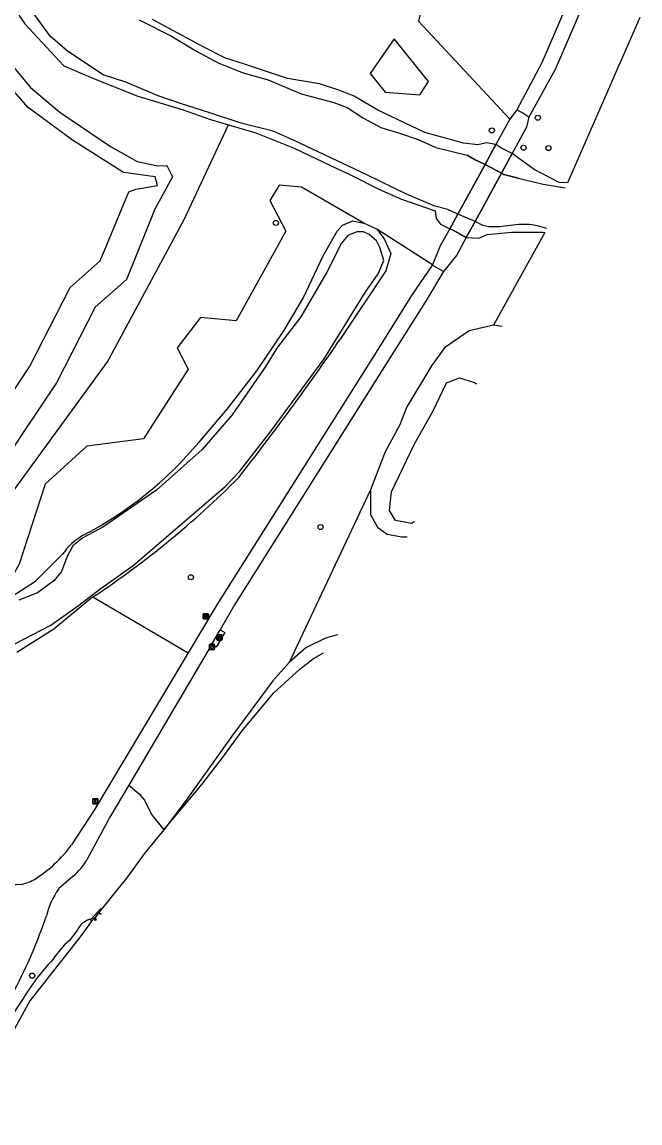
# Model space of a CAD drawing. Extents: x 159822 to 160765, y 380693 to 381634.
# Drawn here: x 160577.6 to 160695.8, y 380900.8 to 381111.6 of the extents above; entities that cross this region are included whole.
import ezdxf

# ---------------------------------------------------------------- set-up
doc = ezdxf.new("R2010")
doc.units = 0
for name, color, linetype in [('IMGEO_Afvalbak', 7, 'Continuous'), ('IMGEO_Bank', 7, 'Continuous'), ('IMGEO_Boom', 7, 'Continuous'), ('IMGEO_Dek', 7, 'Continuous'), ('IMGEO_Gemengd_bos', 7, 'Continuous'), ('IMGEO_Grasland_overig', 7, 'Continuous'), ('IMGEO_Groenvoorziening', 7, 'Continuous'), ('IMGEO_Hek', 7, 'Continuous'), ('IMGEO_Loofbos', 7, 'Continuous'), ('IMGEO_Meer_plas_ven_vijver', 7, 'Continuous'), ('IMGEO_Muur', 7, 'Continuous'), ('IMGEO_Verkeersbordpaal', 7, 'Continuous'), ('IMGEO_Voetpad_gesloten', 7, 'Continuous'), ('IMGEO_Voetpad_open', 7, 'Continuous'), ('IMGEO_Walbescherming', 7, 'Continuous'), ('IMGEO_Waterloop', 7, 'Continuous'), ('IMGEO_Wegwijzer', 7, 'Continuous')]:
    doc.layers.add(name, color=color, linetype=linetype)

msp = doc.modelspace()

# ---------------------------------------------------------------- linework, layer by layer
at = {"layer": 'IMGEO_Afvalbak'}
for p, q in [((160613.57, 380992.46), (160614.36, 380992.46)), ((160614.36, 380992.46), (160613.57, 380992.46)), ((160613.47, 380991.56), (160613.47, 380992.36)), ((160613.47, 380992.36), (160613.47, 380991.56)), ((160614.36, 380991.46), (160613.57, 380991.46)), ((160613.57, 380991.46), (160614.36, 380991.46)), ((160614.46, 380992.36), (160614.46, 380991.56)), ((160614.46, 380991.56), (160614.46, 380992.36))]:
    msp.add_line(p, q, dxfattribs=at)
msp.add_lwpolyline([(160613.61, 380992.18), (160614.31, 380992.18), (160614.17, 380991.71), (160613.76, 380991.71), (160613.61, 380992.18)], dxfattribs=at)
for centre, start, end in [((160613.57, 380992.36), 90, 180), ((160613.57, 380992.36), 90, 180), ((160614.36, 380992.36), 0, 90), ((160614.36, 380992.36), 360, 90), ((160613.57, 380991.56), 180, 270), ((160613.57, 380991.56), 180, 270), ((160614.36, 380991.56), 270, 0), ((160614.36, 380991.56), 270, 0)]:
    msp.add_arc(centre, 0.1, start, end, dxfattribs=at)
at = {"layer": 'IMGEO_Bank'}
for p, q in [((160614.88, 380993.34), (160614.88, 380994.18)), ((160614.88, 380994.18), (160614.88, 380993.34)), ((160614.96, 380994.27), (160615.8, 380994.27)), ((160615.8, 380994.27), (160614.96, 380994.27)), ((160615.81, 380993.27), (160614.97, 380993.27)), ((160614.97, 380993.27), (160615.81, 380993.27)), ((160615.19, 380993.77), (160615.19, 380993.88)), ((160615.58, 380993.66), (160615.19, 380993.66)), ((160615.52, 380993.88), (160615.24, 380993.88)), ((160615.24, 380993.88), (160615.24, 380993.77)), ((160615.24, 380993.77), (160615.52, 380993.77)), ((160615.53, 380993.77), (160615.53, 380993.88)), ((160615.57, 380993.88), (160615.57, 380993.77)), ((160615.88, 380994.19), (160615.88, 380993.35)), ((160615.88, 380993.35), (160615.88, 380994.19))]:
    msp.add_line(p, q, dxfattribs=at)
for points in [[(160615.13, 380993.66), (160614.99, 380993.66), (160615.1, 380993.77), (160615.19, 380993.77)], [(160615.19, 380993.88), (160615.1, 380993.88), (160615.1, 380994.05), (160615.66, 380994.05), (160615.66, 380993.88), (160615.58, 380993.88)], [(160615.18, 380993.66), (160615.18, 380993.45), (160615.14, 380993.45), (160615.14, 380993.66)], [(160615.58, 380993.77), (160615.66, 380993.77), (160615.78, 380993.66), (160615.64, 380993.66)], [(160615.63, 380993.66), (160615.63, 380993.45), (160615.59, 380993.45), (160615.59, 380993.66)]]:
    msp.add_lwpolyline(points, dxfattribs=at)
for centre, radius, start, end in [((160614.96, 380994.19), 0.0779, 92.4484, 184.2845), ((160614.96, 380994.19), 0.0779, 92.4484, 184.2845), ((160614.96, 380993.34), 0.0779, 182.4484, 274.2845), ((160614.96, 380993.34), 0.0779, 182.4484, 274.2845), ((160615.13, 380993.66), 0.00671, 2.8957, 87.1043), ((160615.19, 380993.66), 0.00671, 92.8957, 177.1043), ((160615.19, 380993.88), 0.00671, 2.8957, 87.1043), ((160615.19, 380993.77), 0.00671, 272.8957, 357.1043), ((160615.24, 380993.88), 0.00671, 92.8957, 177.1043), ((160615.24, 380993.77), 0.00671, 182.8957, 267.1043), ((160615.52, 380993.88), 0.00671, 2.8957, 87.1043), ((160615.52, 380993.77), 0.00671, 272.8957, 357.1043), ((160615.58, 380993.88), 0.00671, 92.8957, 177.1043), ((160615.58, 380993.77), 0.00671, 182.8957, 267.1043), ((160615.58, 380993.66), 0.00671, 2.8957, 87.1043), ((160615.64, 380993.66), 0.00671, 92.8957, 177.1043), ((160615.8, 380994.19), 0.0779, 2.4484, 94.2845), ((160615.8, 380994.19), 0.0779, 2.4484, 94.2845), ((160615.8, 380993.34), 0.0779, 272.4484, 4.2845), ((160615.8, 380993.34), 0.0779, 272.4484, 4.2845)]:
    msp.add_arc(centre, radius, start, end, dxfattribs=at)
at = {"layer": 'IMGEO_Boom'}
for centre in [(160676.3, 381093.26), (160667.5, 381090.84), (160673.57, 381087.53), (160678.32, 381087.46), (160626.2, 381073.13), (160634.73, 381014.91), (160609.93, 381005.29), (160579.55, 380929.02)]:
    msp.add_circle(centre, 0.489, dxfattribs=at)
at = {"layer": 'IMGEO_Dek'}
msp.add_lwpolyline([(160669.36, 381082.66), (160671.4, 381086.41), (160669.24, 381087.5), (160668.29, 381088.12), (160666.2, 381084.3), (160661.01, 381074.82), (160659.46, 381072), (160660.15, 381071.74), (160662.62, 381070.32), (160664.3, 381073.4)], close=True, dxfattribs=at)
at = {"layer": 'IMGEO_Gemengd_bos'}
for points in [[(160598.04, 380965.47), (160600.04, 380963.85), (160601.02, 380962.61), (160602.38, 380959.86), (160604.77, 380956.93)], [(160590.93, 380939.92), (160590.13, 380939.65), (160589.42, 380939.2)], [(160588.1, 380937.58), (160586.64, 380935.7)], [(160577.73, 380924.46), (160575.24, 380920.69), (160572.94, 380916.81)]]:
    msp.add_lwpolyline(points, dxfattribs=at)
for centre, radius, start, end in [((160591.8, 380935.92), 4.06, 126.0546, 155.827), ((160596.92, 380923.6), 15.88, 130.3471, 147.6024), ((160614.75, 380902.5), 43.05, 136.5349, 149.3213)]:
    msp.add_arc(centre, radius, start, end, dxfattribs=at)
at = {"layer": 'IMGEO_Grasland_overig'}
for points in [[(160576.98, 381112.89), (160578.12, 381111.22), (160585.63, 381103.2), (160591.61, 381100.66), (160599.79, 381097.39), (160608.22, 381094.81), (160613.67, 381092.94), (160617.13, 381091.91)], [(160668.29, 381088.12), (160666.5, 381088.49), (160664.8, 381088.06), (160662.06, 381088.42), (160654.67, 381090.46), (160645.7, 381094.7), (160641.19, 381097.37), (160638.25, 381098.55), (160634.53, 381099.74), (160628.38, 381100.79), (160620.17, 381103.54), (160616.51, 381104.66), (160612.24, 381106.83), (160602.55, 381112.08)], [(160655.36, 381100.23), (160648.84, 381108.35), (160644.23, 381101.76), (160647.1, 381098.13), (160653.74, 381097.68), (160655.36, 381100.23)], [(160573.19, 381106.28), (160579.25, 381099.06), (160584.84, 381094.36), (160594.52, 381087.77), (160599.64, 381084.9), (160603.59, 381084.07), (160605.34, 381084.09), (160606.4, 381081.94), (160603.04, 381075.78), (160597.57, 381062.32), (160591.62, 381057.02), (160584.2, 381042.54), (160577.71, 381032.82), (160574.42, 381027.84)], [(160569.17, 380999.69), (160573.57, 381018.51), (160593.99, 381046.51), (160608.63, 381073.81), (160617.13, 381091.91)], [(160617.13, 381091.91), (160622.32, 381090.37), (160629.69, 381087.46), (160637.82, 381083.57), (160640.46, 381082.31), (160645.91, 381079.58), (160650.23, 381077.68), (160656.66, 381075.47), (160656.88, 381073.96), (160657.68, 381072.92), (160659.46, 381072)], [(160645.51, 381071.91), (160643.04, 381073.06)]]:
    msp.add_lwpolyline(points, dxfattribs=at)
at = {"layer": 'IMGEO_Groenvoorziening'}
for points in [[(160662.62, 381070.32), (160665.02, 381070.21), (160666.61, 381070.94), (160671.3, 381071.36), (160677.27, 381071.36), (160677.65, 381071.3)], [(160667.79, 381053.56), (160663.14, 381052.45), (160658.43, 381049.24), (160655.97, 381045.74), (160651.25, 381037.92), (160649.89, 381034.5), (160647.11, 381029.3), (160644.28, 381022.04)], [(160628.73, 380989), (160625.59, 380985.45), (160617.77, 380974.85), (160609.02, 380962.59), (160604.77, 380956.93)]]:
    msp.add_lwpolyline(points, dxfattribs=at)
at = {"layer": 'IMGEO_Hek'}
for points in [[(160666.2, 381084.3), (160668.29, 381088.12)], [(160671.4, 381086.41), (160669.36, 381082.66)], [(160661.01, 381074.82), (160666.2, 381084.3)], [(160669.36, 381082.66), (160664.3, 381073.4)], [(160659.46, 381072), (160661.01, 381074.82)], [(160664.3, 381073.4), (160662.62, 381070.32)]]:
    msp.add_lwpolyline(points, dxfattribs=at)
at = {"layer": 'IMGEO_Loofbos'}
for points in [[(160668.12, 381150.91), (160659.95, 381138.48), (160653.48, 381111.72), (160670.92, 381093.01)], [(160695.85, 381112.48), (160681.95, 381080.8)], [(160681.94, 381080.78), (160680.39, 381080.89), (160675.61, 381083.35), (160671.4, 381086.41)], [(160643.04, 381073.06), (160631.06, 381079.96), (160626.78, 381080.37), (160625.05, 381077.43), (160628.08, 381071.54), (160618.58, 381054.38), (160611.74, 381055.01), (160607.29, 381049.24), (160609.37, 381045.11), (160600.84, 381031.79), (160589.98, 381030.36), (160582.02, 381023.11), (160577.09, 381007.77), (160573.18, 381000.9)], [(160611.49, 381031.17), (160616.87, 381037.5), (160622.53, 381044.81), (160627.69, 381052.48), (160631.43, 381058.75), (160635.26, 381066.83), (160637.89, 381071.54), (160638.92, 381072.68), (160640.92, 381073.5), (160643.04, 381073.06)], [(160645.51, 381071.91), (160646.89, 381070.09), (160648.19, 381067.27), (160647.24, 381063.95), (160638.5, 381050.87)], [(160656.13, 381065.1), (160645.51, 381071.91)], [(160677.65, 381071.3), (160667.79, 381053.56)], [(160677.65, 381071.3), (160677.65, 381071.3)], [(160669.51, 381053.29), (160667.79, 381053.56)], [(160644.28, 381022.04), (160628.73, 380989)], [(160644.28, 381022.04), (160644.28, 381017.31), (160645.6, 381014.9), (160647.5, 381013.53), (160650.3, 381013.05), (160651.31, 381013.05), (160651.31, 381013.05)], [(160573.18, 381000.9), (160575.71, 381001.66), (160580.21, 381004.54), (160585.3, 381009.65)], [(160591.17, 381001.52), (160583.71, 380995.36), (160576.6, 380990.9)], [(160591.17, 381001.52), (160609.42, 380990.8)], [(160638, 380994.27), (160635.66, 380993.61), (160631.9, 380991.75), (160628.73, 380989)]]:
    msp.add_lwpolyline(points, dxfattribs=at)
for centre, radius, start, end in [((160188.4, 381360.71), 546.44, 322.0105, 325.4569), ((160556.01, 381077.48), 72.26, 297.3455, 320.1476), ((160492.21, 381150.76), 179.07, 303.5495, 315.104), ((160596.09, 381002.01), 13.22, 121.3893, 144.6943)]:
    msp.add_arc(centre, radius, start, end, dxfattribs=at)
at = {"layer": 'IMGEO_Meer_plas_ven_vijver'}
for points in [[(160568.92, 381030.4), (160579.01, 381045.58), (160586.79, 381060.75), (160592.54, 381065.87), (160598.02, 381079.11), (160599.4, 381079.61), (160603.52, 381080.28), (160603.08, 381081.97), (160597.04, 381082.79), (160587.24, 381088.98), (160578.76, 381095.24), (160572.71, 381102.02)], [(160648.29, 381021.63), (160652.62, 381030.72), (160656.28, 381037.17), (160658.82, 381042.52), (160661.29, 381043.45), (160664.17, 381042.6), (160664.54, 381042.31)], [(160652.63, 381015.96), (160652.2, 381015.6), (160649.06, 381016.19), (160647.95, 381018.06), (160648.29, 381021.63)]]:
    msp.add_lwpolyline(points, dxfattribs=at)
at = {"layer": 'IMGEO_Muur'}
for points in [[(160590.93, 380939.92), (160592.71, 380941.91), (160592.84, 380941.76)], [(160590.88, 380939.45), (160590.69, 380939.65), (160590.93, 380939.92)], [(160592.84, 380941.76), (160592.24, 380941.05), (160592.73, 380940.92), (160592.65, 380940.78), (160592.13, 380940.89), (160591.64, 380940.3), (160591.71, 380939.64), (160591.54, 380939.59), (160591.51, 380940.13), (160590.88, 380939.45)]]:
    msp.add_lwpolyline(points, dxfattribs=at)
at = {"layer": 'IMGEO_Verkeersbordpaal'}
for p, q in [((160591.24, 380962.9), (160592.03, 380962.9)), ((160592.03, 380962.9), (160591.24, 380962.9)), ((160591.14, 380962), (160591.14, 380962.8)), ((160591.14, 380962.8), (160591.14, 380962)), ((160592.03, 380961.9), (160591.24, 380961.9)), ((160591.24, 380961.9), (160592.03, 380961.9)), ((160592.13, 380962.8), (160592.13, 380962)), ((160592.13, 380962), (160592.13, 380962.8))]:
    msp.add_line(p, q, dxfattribs=at)
msp.add_lwpolyline([(160591.56, 380962.78), (160591.71, 380962.78), (160591.71, 380962.03), (160591.56, 380962.03), (160591.56, 380962.78)], dxfattribs=at)
for centre, start, end in [((160591.24, 380962.8), 90, 180), ((160591.24, 380962.8), 90, 180), ((160592.03, 380962.8), 0, 90), ((160592.03, 380962.8), 360, 90), ((160591.24, 380962), 180, 270), ((160591.24, 380962), 180, 270), ((160592.03, 380962), 270, 0), ((160592.03, 380962), 270, 0)]:
    msp.add_arc(centre, 0.1, start, end, dxfattribs=at)
at = {"layer": 'IMGEO_Voetpad_gesloten'}
for points in [[(160692.51, 381140.73), (160685, 381122.19), (160684.1, 381120.1), (160676.99, 381103.63), (160672.28, 381094.8)], [(160691.27, 381130.26), (160685.37, 381115.77), (160679.61, 381102.51), (160674.58, 381093.36)], [(160674.58, 381093.36), (160673.44, 381094.15), (160672.28, 381094.8)], [(160656.13, 381065.1), (160652.11, 381059.23), (160645.03, 381047.86), (160614.9, 381000), (160609.42, 380990.8)], [(160658.23, 381063.84), (160656.38, 381064.88), (160656.13, 381065.1)], [(160658.23, 381063.84), (160654.74, 381057.94), (160647.63, 381046.66), (160618.29, 381000), (160615.51, 380995.2)], [(160613.85, 380992.37), (160615.51, 380995.2)], [(160613.85, 380992.37), (160598.04, 380965.47)], [(160609.42, 380990.8), (160591.38, 380960.68), (160587.08, 380954.04)], [(160598.04, 380965.47), (160594.44, 380959.34), (160590.04, 380951.21)], [(160587.37, 380948.06), (160584.61, 380945.67)]]:
    msp.add_lwpolyline(points, dxfattribs=at)
for centre, radius, start, end in [((160566.32, 380969.28), 25.75, 302.5143, 323.6922), ((160579.51, 380957.42), 12.22, 310.0206, 329.4692), ((160576.1, 380961.78), 15.32, 242.1254, 275.644), ((160575.95, 380954.3), 7.94, 282.0556, 302.0563), ((160597.44, 380936.74), 15.62, 145.1561, 166.1377), ((160491.94, 380970.72), 95.25, 332.251, 341.4958)]:
    msp.add_arc(centre, radius, start, end, dxfattribs=at)
at = {"layer": 'IMGEO_Voetpad_open'}
for points in [[(160672.28, 381094.8), (160670.92, 381093.01)], [(160670.92, 381093.01), (160668.29, 381088.12)], [(160674.58, 381093.36), (160674.16, 381091.44), (160671.4, 381086.41)], [(160669.36, 381082.66), (160671.4, 381086.41), (160669.24, 381087.5), (160668.29, 381088.12), (160666.2, 381084.3), (160661.01, 381074.82), (160659.46, 381072), (160660.15, 381071.74), (160662.62, 381070.32), (160664.3, 381073.4), (160669.36, 381082.66)], [(160671.4, 381086.41), (160669.24, 381087.5), (160668.29, 381088.12)], [(160659.46, 381072), (160657.63, 381068.75), (160656.13, 381065.1)], [(160659.46, 381072), (160660.15, 381071.74), (160662.62, 381070.32)], [(160662.62, 381070.32), (160660.72, 381066.9), (160658.23, 381063.84)], [(160615.51, 380995.2), (160616.39, 380994.71), (160614.74, 380991.92), (160613.85, 380992.37)]]:
    msp.add_lwpolyline(points, dxfattribs=at)
at = {"layer": 'IMGEO_Walbescherming'}
for points in [[(160672.54, 381081.67), (160669.83, 381082.41), (160669.36, 381082.66), (160666.2, 381084.3), (160664.32, 381085.22), (160662.81, 381086.12)], [(160665.8, 381072.62), (160664.3, 381073.4), (160661.01, 381074.82), (160659.11, 381075.71), (160656.62, 381076.32)]]:
    msp.add_lwpolyline(points, dxfattribs=at)
at = {"layer": 'IMGEO_Waterloop'}
for points in [[(160678.01, 381072.09), (160676.24, 381072.55), (160674.71, 381072.84), (160672.63, 381072.84), (160668.98, 381072.37), (160666.96, 381072.37), (160665.8, 381072.62), (160664.3, 381073.4), (160661.01, 381074.82), (160659.11, 381075.71), (160656.62, 381076.32), (160651.19, 381078.61), (160643.6, 381082.31), (160629.67, 381088.89), (160625.65, 381090.67), (160619.52, 381092.22), (160613.52, 381094.22), (160607.94, 381095.96), (160603.63, 381097.45), (160597.47, 381100.08), (160593.13, 381101.46), (160586.28, 381105.99), (160583.02, 381108.9), (160577.79, 381116.13)], [(160600.04, 381111.99), (160606.19, 381108.89), (160610.86, 381106.07), (160615.25, 381103.69), (160619.91, 381101.89), (160624.7, 381100.49), (160631.05, 381097.86), (160637.27, 381096.18), (160639.82, 381095.23), (160642.95, 381093.16), (160646.24, 381091.37), (160649.84, 381090.31), (160653.39, 381089.08), (160656.81, 381087.56), (160662.81, 381086.12), (160664.32, 381085.22), (160666.2, 381084.3), (160669.36, 381082.66), (160669.83, 381082.41), (160672.54, 381081.67), (160677.35, 381080.54), (160681.52, 381079.85), (160681.52, 381079.85)], [(160576.12, 380992.49), (160583.12, 380996.14), (160587.96, 380999.58), (160590.87, 381001.79), (160592.69, 381003.17), (160598.86, 381007.57), (160616.49, 381022.68), (160619.25, 381025.55), (160625.07, 381033.07), (160635.39, 381047.08), (160643.24, 381059.8), (160645.74, 381063.41), (160646.82, 381065.93), (160646.1, 381068.41), (160645.45, 381069.68), (160644.04, 381070.88), (160642.92, 381071.41), (160641.69, 381071.41), (160639.92, 381070.71), (160638.74, 381069.22), (160635.93, 381063.73), (160630.98, 381055.13), (160626.51, 381049.32), (160624.14, 381045.51), (160617.83, 381036.4), (160612.06, 381029.74), (160603.33, 381021.99), (160593.07, 381014.86), (160589.24, 381012.84), (160587.35, 381011.28), (160586.15, 381009.15), (160585.18, 381006.37), (160583.68, 381004.63), (160580.57, 381002.34), (160576.99, 381000.92)], [(160604.77, 380956.93), (160612.02, 380965.6), (160615.93, 380970.66), (160619.66, 380975.85), (160625.8, 380983.17), (160630.81, 380987.77), (160633.35, 380989.76), (160635.29, 380990.82), (160635.29, 380990.82)], [(160604.77, 380956.93), (160601.16, 380952.6), (160597.6, 380947.67), (160592.84, 380941.76)], [(160590.88, 380939.45), (160588.71, 380936.47), (160579.11, 380924.2), (160571.75, 380910.93), (160567.87, 380900.82)]]:
    msp.add_lwpolyline(points, dxfattribs=at)
at = {"layer": 'IMGEO_Wegwijzer'}
for p, q in [((160612.29, 380997.42), (160612.29, 380998.22)), ((160612.29, 380998.22), (160612.29, 380997.42)), ((160612.39, 380998.32), (160613.17, 380998.32)), ((160613.17, 380998.32), (160612.39, 380998.32)), ((160613.17, 380997.32), (160612.39, 380997.32)), ((160612.39, 380997.32), (160613.17, 380997.32)), ((160613.27, 380998.22), (160613.27, 380997.42)), ((160613.27, 380997.42), (160613.27, 380998.22))]:
    msp.add_line(p, q, dxfattribs=at)
for points in [[(160612.39, 380998.05), (160613.17, 380998.05), (160613.17, 380997.59), (160612.39, 380997.59), (160612.39, 380998.05)], [(160612.45, 380997.9), (160612.45, 380997.82), (160612.45, 380997.73), (160612.86, 380997.73), (160612.86, 380997.65), (160613.11, 380997.82), (160612.86, 380997.99), (160612.86, 380997.9), (160612.45, 380997.9)]]:
    msp.add_lwpolyline(points, dxfattribs=at)
for centre, start, end in [((160612.39, 380998.22), 90, 180), ((160612.39, 380998.22), 90, 180), ((160612.39, 380997.42), 180, 270), ((160612.39, 380997.42), 180, 270), ((160613.17, 380998.22), 0, 90), ((160613.17, 380998.22), 360, 90), ((160613.17, 380997.42), 270, 0), ((160613.17, 380997.42), 270, 0)]:
    msp.add_arc(centre, 0.1, start, end, dxfattribs=at)

doc.saveas('drawing.dxf')
